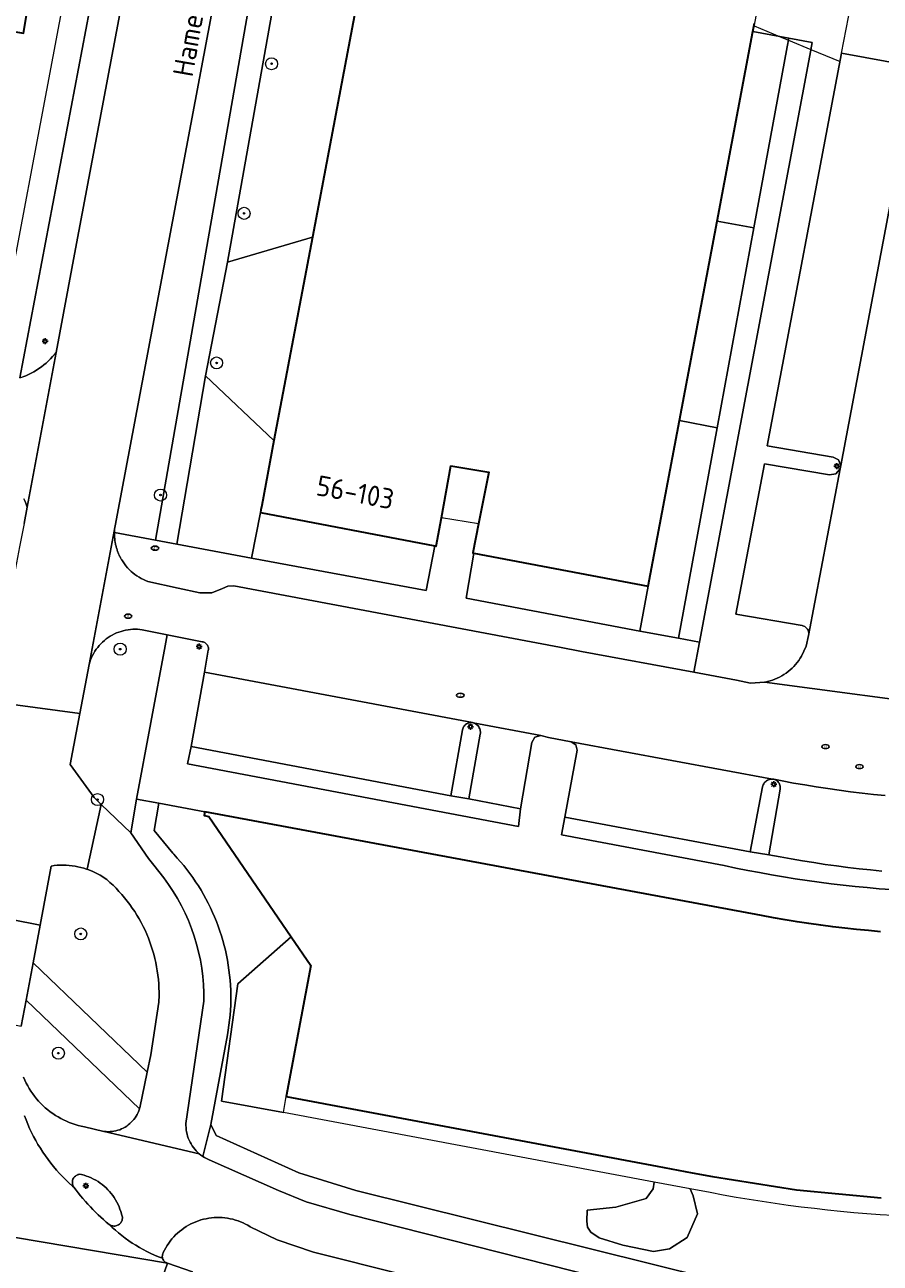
# Model space of a CAD drawing. Header units: metres. Extents: x 152610 to 160096, y 456114 to 462495.
# Tile 329 of 656: x 157608 to 157665, y 459793 to 459875. Entities that reach past the tile are written whole.
import ezdxf
from ezdxf.enums import TextEntityAlignment as Align

# ---------------------------------------------------------------- set-up
doc = ezdxf.new("R2010")
doc.units = ezdxf.units.M
doc.header["$LTSCALE"] = 0.5
doc.layers.get('0').update_dxf_attribs({"linetype": 'CONTINUOUS'})
for name, color, linetype, lineweight in [('B-PV-GR-BEPLANTING_CULTUUR_BODEMBEDEKKER-GV', 251, 'CONTINUOUS', 18), ('B-PV-GR-BEPLANTING_CULTUUR_HEESTERS-GV', 251, 'CONTINUOUS', 18), ('B-PV-GR-BEPLANTING_CULTUUR_VASTE PLANTENVAK-GV', 251, 'CONTINUOUS', 18), ('B-PV-GR-BOOM-S', 251, 'CONTINUOUS', 25), ('B-PV-GR-HAAG-GV', 251, 'CONTINUOUS', 13), ('B-PV-IE-MEUBILAIR-S', 251, 'CONTINUOUS', 25), ('B-PV-OG-BEBOUWING-GV', 6, 'CONTINUOUS', 35), ('B-PV-OG-BEBOUWING-T18', 1, 'CONTINUOUS', 18), ('B-PV-OG-BEBOUWING_OVERBOUWING-GV', 251, 'CONTINUOUS', 18), ('B-PV-OG-TERREIN_BEGROEID-GV', 251, 'CONTINUOUS', 18), ('B-PV-OG-TOPOGRAFIE-T18', 1, 'CONTINUOUS', 18), ('B-PV-VH-GESLOTENVERHARDING_ASFALT-GV', 251, 'CONTINUOUS', 18), ('B-PV-VH-ONVERHARD_ZAND-GV', 251, 'CONTINUOUS', 18), ('B-PV-VH-OPENVERHARDING_BETONSTRAATSTEEN-GV', 251, 'CONTINUOUS', 18), ('B-PV-VH-OPENVERHARDING_STRAATBAKSTEEN-GV', 251, 'CONTINUOUS', 18), ('B-PV-VH-OPENVERHARDING_TEGEL-GV', 251, 'CONTINUOUS', 18)]:
    doc.layers.add(name, color=color, linetype=linetype, lineweight=lineweight)
doc.styles.add('NLCS-ISO', font='NLCS-ISO.ttf')
doc.styles.add('NLCS-ISO-M750-T18', font='NLCS-ISO.ttf', dxfattribs={"height": 1.35})

# ---------------------------------------------------------------- blocks, each defined once
blk = doc.blocks.new('SIE-MEUBILAIR_PAAL_LICHTMAST-SO')
for points in [[(-0.62, 0), (-1, 0)], [(-0.71, 0.71), (-0.44, 0.44)], [(0, 1), (0, 0.62)], [(0.44, 0.44), (0.71, 0.71)], [(1, 0), (0.62, 0)], [(-0.71, -0.71), (-0.44, -0.44)], [(0, -0.62), (0, -1)], [(0.44, -0.44), (0.71, -0.71)]]:
    blk.add_lwpolyline(points)
blk.add_circle((0, 0), 0.5)
blk = doc.blocks.new('SIE-MEUBILAIR_PUT_RIOOLPUT-SO')
blk.add_ellipse((0, 0), major_axis=(1.25, 0), ratio=0.54)
at = {"style": 'NLCS-ISO'}
blk.add_text('ri', height=0.75, dxfattribs=at).set_placement((-0.04, 0.07), align=Align.MIDDLE_CENTER)
blk = doc.blocks.new('SIE-MEUBILAIR_PUT_DRAINAGEPUT-SO')
blk.add_ellipse((0, 0), major_axis=(1.25, 0), ratio=0.54)
at = {"style": 'NLCS-ISO'}
blk.add_text('dr', height=0.75, dxfattribs=at).set_placement((0.03, 0), align=Align.MIDDLE_CENTER)
blk = doc.blocks.new('SGR-BOOM_GBKN-SO')
at = {"linetype": 'ByBlock', "lineweight": 18}
h = blk.add_hatch(color=0, dxfattribs=at)
h.dxf.hatch_style = 1
edge = h.paths.add_edge_path()
edge.add_arc((0, 0), 0.25, 0, 360)
at = {"color": 0, "linetype": 'ByBlock', "lineweight": 18}
for radius in [2, 0.25]:
    blk.add_circle((0, 0), radius, dxfattribs=at)
at = {"color": 0, "linetype": 'ByBlock', "lineweight": 18, "style": 'NLCS-ISO'}
blk.add_attdef('SOORT', (2.5, 0), '', height=1.5, dxfattribs=at)

msp = doc.modelspace()

# ---------------------------------------------------------------- linework, layer by layer
at = {"layer": 'B-PV-GR-BEPLANTING_CULTUUR_BODEMBEDEKKER-GV', "flags": 128}
for points in [[(157624.39, 459847.263), (157619.851, 459851.562), (157617.932, 459840.393), (157622.9, 459839.467), (157623.486, 459842.482), (157623.521, 459842.666), (157623.574, 459842.945)], [(157635.079, 459840.279), (157623.486, 459842.482), (157622.9, 459839.467), (157634.504, 459837.306)], [(157649.236, 459837.596), (157637.661, 459839.792), (157637.141, 459836.808), (157648.674, 459834.626)]]:
    msp.add_lwpolyline(points, close=True, dxfattribs=at)
at = {"layer": 'B-PV-GR-BEPLANTING_CULTUUR_HEESTERS-GV', "flags": 128}
for points in [[(157624.39, 459847.263), (157626.94, 459860.746), (157621.314, 459859.089), (157619.851, 459851.562)], [(157615.335, 459834.738), (157615.176, 459834.743), (157615.017, 459834.739), (157614.859, 459834.728), (157614.701, 459834.708), (157614.544, 459834.681), (157614.389, 459834.646), (157614.236, 459834.603), (157614.086, 459834.552), (157613.938, 459834.494), (157613.793, 459834.429), (157613.652, 459834.356), (157613.514, 459834.276), (157613.381, 459834.19), (157613.253, 459834.097), (157613.129, 459833.997), (157613.01, 459833.891), (157612.897, 459833.78), (157612.789, 459833.663), (157612.688, 459833.541), (157612.592, 459833.414), (157612.504, 459833.282), (157612.422, 459833.146), (157612.347, 459833.006), (157612.279, 459832.862), (157612.218, 459832.715), (157612.165, 459832.565), (157612.12, 459832.413), (157611.506, 459829.146), (157610.869, 459825.761), (157612.45, 459823.571), (157612.925, 459823.113), (157614.879, 459821.228), (157615.275, 459823.474), (157617.158, 459833.642), (157617.293, 459834.373), (157615.751, 459834.688), (157615.651, 459834.705), (157615.493, 459834.726)], [(157626.836, 459812.434), (157625.532, 459814.339), (157621.997, 459811.211), (157620.908, 459803.443), (157625.019, 459802.684), (157625.203, 459803.751)], [(157652.01, 459797.616), (157649.637, 459798.062), (157649.561, 459797.622), (157649.092, 459796.97), (157647.095, 459796.4), (157645.182, 459796.203), (157645.15, 459795.469), (157645.2, 459795.073), (157645.435, 459794.749), (157645.974, 459794.358), (157647.561, 459793.882), (157649.576, 459793.449), (157650.648, 459793.626), (157651.831, 459794.393), (157652.502, 459795.954), (157652.211, 459797.157)]]:
    msp.add_lwpolyline(points, close=True, dxfattribs=at)
at = {"layer": 'B-PV-GR-BEPLANTING_CULTUUR_VASTE PLANTENVAK-GV', "flags": 128}
msp.add_lwpolyline([(157625.296, 459875.965), (157624.441, 459876.748), (157621.314, 459859.089), (157626.94, 459860.746), (157629.954, 459876.68), (157627.72, 459875.965)], close=True, dxfattribs=at)
at = {"layer": 'B-PV-GR-HAAG-GV', "flags": 128}
for points in [[(157632.803, 459931.422), (157632.536, 459931.502), (157631.276, 459924.802), (157630.833, 459922.448), (157619.713, 459858.88), (157616.525, 459840.655), (157617.932, 459840.393), (157619.851, 459851.562), (157621.314, 459859.089), (157624.441, 459876.748), (157627.859, 459896.046), (157632.483, 459922.155), (157634.049, 459931.036), (157633.92, 459931.078)], [(157660.126, 459873.67), (157658.571, 459873.962), (157658.466, 459873.392), (157656.253, 459861.372), (157653.811, 459848.11), (157651.24, 459834.141), (157652.63, 459833.884), (157659.966, 459872.818)], [(157636.122, 459823.697), (157618.892, 459826.962), (157618.653, 459825.812), (157640.618, 459821.653), (157640.751, 459822.833), (157637.325, 459823.485)]]:
    msp.add_lwpolyline(points, close=True, dxfattribs=at)
msp.add_lwpolyline([(157664.745, 459818.701), (157663.99, 459818.774), (157663.236, 459818.854), (157662.482, 459818.943), (157661.73, 459819.039), (157660.979, 459819.144), (157660.228, 459819.256), (157659.479, 459819.376), (157658.732, 459819.504), (157657.986, 459819.64), (157657.241, 459819.784), (157655.995, 459819.97), (157643.696, 459822.278), (157643.475, 459821.112), (157654.278, 459819.066), (157655.061, 459818.9), (157655.845, 459818.743), (157656.631, 459818.593), (157657.419, 459818.451), (157658.208, 459818.317), (157658.998, 459818.191), (157659.789, 459818.073), (157660.582, 459817.962), (157661.375, 459817.86), (157662.17, 459817.765), (157662.965, 459817.679), (157663.761, 459817.6), (157664.558, 459817.53), (157665.356, 459817.467)], dxfattribs=at)
at = {"layer": 'B-PV-OG-BEBOUWING-GV', "flags": 128}
msp.add_lwpolyline([(157608.8, 459880.52), (157605.43, 459880.94), (157604.73, 459876.73), (157599.629, 459877.565), (157597.934, 459867.765), (157603.42, 459866.87), (157604.73, 459874.81), (157607.76, 459874.3)], close=True, dxfattribs=at)
for points in [[(157629.954, 459876.68), (157626.94, 459860.746), (157624.39, 459847.263), (157623.574, 459842.945), (157623.521, 459842.666), (157623.486, 459842.482), (157635.079, 459840.279), (157635.161, 459840.265), (157635.502, 459842.134), (157636.129, 459845.578), (157638.655, 459845.173), (157637.974, 459841.737), (157637.591, 459839.806), (157637.661, 459839.792), (157649.236, 459837.596), (157651.312, 459848.582), (157653.813, 459861.822), (157656.191, 459874.41), (157656.294, 459874.951)], [(157664.657, 459814.673), (157663.863, 459814.745), (157663.069, 459814.824), (157662.277, 459814.911), (157661.485, 459815.006), (157660.695, 459815.109), (157659.905, 459815.22), (157659.117, 459815.339), (157658.329, 459815.466), (157657.543, 459815.6), (157656.759, 459815.743), (157619.804, 459822.625), (157619.76, 459822.382), (157620.068, 459822.321), (157625.532, 459814.339), (157626.836, 459812.434), (157625.203, 459803.751), (157649.821, 459799.119), (157652.142, 459798.683), (157653.501, 459798.427), (157659.073, 459797.552), (157664.71, 459797.011)]]:
    msp.add_lwpolyline(points, dxfattribs=at)
at = {"layer": 'B-PV-OG-BEBOUWING_OVERBOUWING-GV', "flags": 128}
msp.add_lwpolyline([(157663.154, 459878.559), (157663.286, 459879.258), (157661.182, 459879.244), (157659.735, 459879.235), (157657.703, 459879.222), (157657.1, 459879.218), (157657.033, 459878.865), (157656.294, 459874.951), (157656.262, 459874.782), (157657.952, 459874.078), (157658.547, 459873.831), (157660.04, 459873.21), (157661.97, 459872.407), (157662.076, 459872.963)], close=True, dxfattribs=at)
at = {"layer": 'B-PV-OG-TERREIN_BEGROEID-GV', "flags": 128}
for points in [[(157631.276, 459924.802), (157629.58, 459925.07), (157629.143, 459922.756), (157613.841, 459841.613), (157613.813, 459841.388), (157613.8, 459841.162), (157616.525, 459840.655), (157619.713, 459858.88), (157630.833, 459922.448)], [(157619.538, 459904.081), (157617.832, 459904.381), (157617.74, 459903.89), (157617.09, 459900.36), (157616.79, 459900.41), (157614.83, 459889.92), (157607.53, 459851.419), (157607.72, 459851.486), (157607.907, 459851.56), (157608.09, 459851.642), (157608.271, 459851.731), (157608.448, 459851.826), (157608.62, 459851.929), (157608.789, 459852.039), (157608.953, 459852.155), (157609.112, 459852.278), (157609.266, 459852.407), (157609.415, 459852.542), (157609.559, 459852.683), (157609.697, 459852.83), (157609.829, 459852.981), (157609.927, 459853.104), (157611.217, 459859.985)], [(157658.571, 459873.962), (157656.191, 459874.41), (157653.813, 459861.822), (157656.253, 459861.372), (157658.466, 459873.392)], [(157656.253, 459861.372), (157653.813, 459861.822), (157651.312, 459848.582), (157653.811, 459848.11)], [(157653.811, 459848.11), (157651.312, 459848.582), (157649.236, 459837.596), (157648.674, 459834.626), (157651.24, 459834.141)], [(157610.593, 459819.089), (157610.394, 459819.094), (157610.196, 459819.091), (157609.997, 459819.08), (157609.8, 459819.061), (157609.603, 459819.034), (157608.863, 459815.1), (157608.396, 459812.618), (157615.976, 459805.367), (157616.214, 459806.506), (157616.746, 459809.991), (157616.751, 459810.096), (157616.76, 459810.379), (157616.761, 459810.662), (157616.754, 459810.945), (157616.739, 459811.228), (157616.716, 459811.51), (157616.685, 459811.791), (157616.646, 459812.072), (157616.598, 459812.351), (157616.544, 459812.629), (157616.481, 459812.905), (157616.411, 459813.179), (157616.333, 459813.451), (157616.247, 459813.721), (157616.153, 459813.988), (157616.053, 459814.253), (157615.944, 459814.515), (157615.829, 459814.773), (157615.706, 459815.028), (157615.576, 459815.28), (157615.438, 459815.527), (157615.294, 459815.771), (157615.144, 459816.011), (157614.986, 459816.246), (157614.822, 459816.477), (157614.651, 459816.703), (157614.474, 459816.924), (157614.291, 459817.139), (157614.102, 459817.35), (157613.907, 459817.555), (157613.706, 459817.755), (157613.5, 459817.949), (157613.288, 459818.137), (157613.191, 459818.206), (157613.026, 459818.317), (157612.857, 459818.42), (157612.683, 459818.517), (157612.506, 459818.607), (157612.325, 459818.689), (157612.141, 459818.764), (157611.99, 459818.819), (157611.955, 459818.832), (157611.765, 459818.892), (157611.574, 459818.944), (157611.38, 459818.989), (157611.185, 459819.026), (157610.989, 459819.055), (157610.791, 459819.076)]]:
    msp.add_lwpolyline(points, close=True, dxfattribs=at)
for points in [[(157665.501, 459795.838), (157664.628, 459795.895), (157663.755, 459795.961), (157662.882, 459796.034), (157662.01, 459796.115), (157661.139, 459796.205), (157660.269, 459796.302), (157659.4, 459796.407), (157658.532, 459796.52), (157657.665, 459796.641), (157656.799, 459796.77), (157655.934, 459796.907), (157655.071, 459797.052), (157654.209, 459797.205), (157653.348, 459797.365), (157652.01, 459797.616), (157652.211, 459797.157), (157652.502, 459795.954), (157651.831, 459794.393), (157650.648, 459793.626), (157649.576, 459793.449), (157647.561, 459793.882), (157645.974, 459794.358), (157645.435, 459794.749), (157645.2, 459795.073), (157645.15, 459795.469), (157645.182, 459796.203), (157647.095, 459796.4), (157649.092, 459796.97), (157649.561, 459797.622), (157649.637, 459798.062), (157625.019, 459802.684), (157620.908, 459803.443), (157621.997, 459811.211), (157625.532, 459814.339), (157620.068, 459822.321), (157619.76, 459822.382), (157619.804, 459822.625), (157616.746, 459823.198), (157616.429, 459821.399), (157617.674, 459819.88), (157617.741, 459819.81), (157617.967, 459819.565), (157618.187, 459819.316), (157618.4, 459819.061), (157618.608, 459818.801), (157618.809, 459818.536), (157619.004, 459818.266), (157619.192, 459817.992), (157619.373, 459817.714), (157619.548, 459817.431), (157619.716, 459817.144), (157619.877, 459816.852), (157620.031, 459816.558), (157620.178, 459816.259), (157620.318, 459815.957), (157620.45, 459815.652), (157620.575, 459815.344), (157620.692, 459815.033), (157620.802, 459814.719), (157620.905, 459814.402), (157620.999, 459814.084), (157621.087, 459813.762), (157621.166, 459813.44), (157621.237, 459813.115), (157621.301, 459812.788), (157621.357, 459812.46), (157621.405, 459812.131), (157621.445, 459811.801), (157621.477, 459811.47), (157621.501, 459811.138), (157621.517, 459810.806), (157621.525, 459810.473), (157621.525, 459810.141), (157621.517, 459809.808), (157621.501, 459809.476), (157621.477, 459809.144), (157621.445, 459808.813), (157621.405, 459808.483), (157621.358, 459808.154), (157621.302, 459807.826), (157620.197, 459801.878), (157620.555, 459801.161), (157626.042, 459798.671), (157629.817, 459797.497), (157657.337, 459790.669)], [(157607.773, 459805.016), (157607.855, 459804.825), (157607.945, 459804.637), (157608.042, 459804.452), (157608.146, 459804.271), (157608.257, 459804.094), (157608.375, 459803.922), (157608.499, 459803.754), (157608.63, 459803.592), (157608.766, 459803.434), (157608.909, 459803.282), (157609.057, 459803.135), (157609.211, 459802.994), (157609.37, 459802.859), (157609.534, 459802.73), (157609.703, 459802.608), (157609.877, 459802.492), (157610.055, 459802.383), (157610.237, 459802.281), (157610.423, 459802.186), (157610.612, 459802.098), (157610.804, 459802.017), (157611, 459801.944), (157611.198, 459801.879), (157611.398, 459801.821), (157611.601, 459801.77), (157611.805, 459801.728), (157613.101, 459801.427), (157613.114, 459801.425), (157613.245, 459801.412), (157613.376, 459801.406), (157613.507, 459801.409), (157613.638, 459801.42), (157613.768, 459801.438), (157613.897, 459801.464), (157614.024, 459801.499), (157614.148, 459801.54), (157614.27, 459801.59), (157614.389, 459801.646), (157614.503, 459801.71), (157614.614, 459801.781), (157614.72, 459801.858), (157614.822, 459801.941), (157614.918, 459802.031), (157615.008, 459802.126), (157615.093, 459802.227), (157615.171, 459802.332), (157615.243, 459802.442), (157615.308, 459802.557), (157615.365, 459802.675), (157615.416, 459802.796), (157615.459, 459802.92), (157607.931, 459810.143), (157607.604, 459808.404)], [(157632.934, 459791.922), (157627.025, 459793.425), (157624.603, 459794.24), (157622.813, 459795.105), (157622.659, 459795.197), (157622.501, 459795.281), (157622.34, 459795.359), (157622.175, 459795.429), (157622.007, 459795.492), (157621.837, 459795.547), (157621.664, 459795.595), (157621.49, 459795.634), (157621.313, 459795.666), (157621.136, 459795.69), (157620.957, 459795.706), (157620.778, 459795.714), (157620.599, 459795.715), (157620.42, 459795.707), (157620.242, 459795.691), (157620.065, 459795.667), (157619.888, 459795.635), (157619.714, 459795.596), (157619.541, 459795.549), (157619.37, 459795.494), (157619.202, 459795.431), (157619.038, 459795.361), (157618.876, 459795.284), (157618.718, 459795.2), (157618.564, 459795.108), (157618.414, 459795.01), (157618.269, 459794.905), (157618.128, 459794.794), (157617.993, 459794.677), (157617.863, 459794.554), (157617.738, 459794.425), (157617.62, 459794.291), (157617.508, 459794.151), (157617.402, 459794.007), (157617.302, 459793.858), (157617.209, 459793.705), (157617.123, 459793.547), (157617.045, 459793.387), (157617.009, 459793.307), (157616.991, 459793.248), (157616.981, 459793.187), (157616.979, 459793.125), (157616.986, 459793.064), (157616.999, 459793.005), (157617.021, 459792.946), (157617.05, 459792.891), (157617.086, 459792.841), (157617.128, 459792.795), (157617.175, 459792.756), (157617.227, 459792.723), (157617.283, 459792.696), (157617.326, 459792.682), (157618.973, 459792.103)]]:
    msp.add_lwpolyline(points, dxfattribs=at)
at = {"layer": 'B-PV-VH-GESLOTENVERHARDING_ASFALT-GV', "flags": 128}
for points in [[(157629.829, 459926.386), (157624.013, 459927.465), (157623.238, 459923.157), (157623.143, 459922.669), (157620.016, 459906.615), (157619.833, 459905.643), (157619.538, 459904.081), (157611.217, 459859.985), (157609.927, 459853.104), (157608.001, 459842.838), (157607.799, 459841.763), (157607.5, 459840.201), (157605.54, 459829.948), (157611.506, 459829.146), (157612.12, 459832.413), (157613.841, 459841.613), (157629.143, 459922.756), (157629.58, 459925.07)], [(157615.459, 459802.92), (157615.416, 459802.796), (157615.365, 459802.675), (157615.308, 459802.557), (157615.243, 459802.442), (157615.171, 459802.332), (157615.093, 459802.227), (157615.008, 459802.126), (157614.918, 459802.031), (157614.822, 459801.941), (157614.72, 459801.858), (157614.614, 459801.781), (157614.503, 459801.71), (157614.389, 459801.646), (157614.27, 459801.59), (157614.148, 459801.54), (157614.024, 459801.499), (157613.897, 459801.464), (157613.768, 459801.438), (157613.638, 459801.42), (157613.507, 459801.409), (157613.376, 459801.406), (157613.245, 459801.412), (157613.114, 459801.425), (157619.435, 459799.939), (157619.329, 459800.034), (157619.228, 459800.136), (157619.134, 459800.243), (157619.045, 459800.355), (157618.964, 459800.472), (157618.888, 459800.593), (157618.82, 459800.719), (157618.759, 459800.848), (157618.705, 459800.98), (157618.659, 459801.115), (157618.62, 459801.252), (157618.589, 459801.392), (157618.566, 459801.533), (157618.551, 459801.675), (157618.543, 459801.817), (157618.544, 459801.96), (157619.734, 459810.061), (157619.734, 459810.621), (157619.711, 459811.168), (157619.665, 459811.713), (157619.596, 459812.255), (157619.505, 459812.795), (157619.391, 459813.33), (157619.255, 459813.859), (157619.096, 459814.383), (157618.916, 459814.899), (157618.715, 459815.408), (157618.492, 459815.907), (157618.249, 459816.397), (157617.985, 459816.876), (157617.702, 459817.344), (157617.399, 459817.8), (157617.077, 459818.242), (157616.737, 459818.671), (157616.405, 459819.096), (157616.062, 459819.529), (157614.879, 459821.228), (157612.925, 459823.113), (157611.99, 459818.819), (157612.141, 459818.764), (157612.325, 459818.689), (157612.506, 459818.607), (157612.683, 459818.517), (157612.857, 459818.42), (157613.026, 459818.317), (157613.191, 459818.206), (157613.288, 459818.137), (157613.5, 459817.949), (157613.706, 459817.755), (157613.907, 459817.555), (157614.102, 459817.35), (157614.291, 459817.139), (157614.474, 459816.924), (157614.651, 459816.703), (157614.822, 459816.477), (157614.986, 459816.246), (157615.144, 459816.011), (157615.294, 459815.771), (157615.438, 459815.527), (157615.576, 459815.28), (157615.706, 459815.028), (157615.829, 459814.773), (157615.944, 459814.515), (157616.053, 459814.253), (157616.153, 459813.988), (157616.247, 459813.721), (157616.333, 459813.451), (157616.411, 459813.179), (157616.481, 459812.905), (157616.544, 459812.629), (157616.598, 459812.351), (157616.646, 459812.072), (157616.685, 459811.791), (157616.716, 459811.51), (157616.739, 459811.228), (157616.754, 459810.945), (157616.761, 459810.662), (157616.76, 459810.379), (157616.751, 459810.096), (157616.746, 459809.991), (157616.214, 459806.506), (157615.976, 459805.367), (157615.479, 459802.989), (157615.469, 459802.955)]]:
    msp.add_lwpolyline(points, close=True, dxfattribs=at)
for points in [[(157645.928, 459791.732), (157629.432, 459795.924), (157626.52, 459796.75), (157624.687, 459797.516), (157620.089, 459799.532), (157620.035, 459799.556), (157619.906, 459799.619), (157619.782, 459799.689), (157619.661, 459799.766), (157619.546, 459799.849), (157619.435, 459799.939), (157613.114, 459801.425), (157613.101, 459801.427), (157611.805, 459801.728), (157611.601, 459801.77), (157611.398, 459801.821), (157611.198, 459801.879), (157611, 459801.944), (157610.804, 459802.017), (157610.612, 459802.098), (157610.423, 459802.186), (157610.237, 459802.281), (157610.055, 459802.383), (157609.877, 459802.492), (157609.703, 459802.608), (157609.534, 459802.73), (157609.37, 459802.859), (157609.211, 459802.994), (157609.057, 459803.135), (157608.909, 459803.282), (157608.766, 459803.434), (157608.63, 459803.592), (157608.499, 459803.754), (157608.375, 459803.922), (157608.257, 459804.094), (157608.146, 459804.271), (157608.042, 459804.452), (157607.945, 459804.637), (157607.855, 459804.825), (157607.773, 459805.016)], [(157602.224, 459795.227), (157617.326, 459792.682), (157617.283, 459792.696), (157617.227, 459792.723), (157617.175, 459792.756), (157617.128, 459792.795), (157617.086, 459792.841), (157617.05, 459792.891), (157617.021, 459792.946), (157616.999, 459793.005), (157616.985, 459793.01), (157616.722, 459793.111), (157616.462, 459793.219), (157616.206, 459793.334), (157615.953, 459793.457), (157615.703, 459793.587), (157615.457, 459793.724), (157615.216, 459793.868), (157614.978, 459794.019), (157614.745, 459794.176), (157614.516, 459794.34), (157614.292, 459794.511), (157614.073, 459794.688), (157613.86, 459794.87), (157613.651, 459795.059), (157613.448, 459795.254), (157613.261, 459795.411), (157613.077, 459795.571), (157612.896, 459795.734), (157612.717, 459795.901), (157612.542, 459796.071), (157612.369, 459796.243), (157612.2, 459796.419), (157612.034, 459796.598), (157611.871, 459796.779), (157611.711, 459796.964), (157611.554, 459797.151), (157611.401, 459797.341), (157611.251, 459797.534), (157611.105, 459797.729), (157611.023, 459797.8), (157610.799, 459798), (157610.58, 459798.207), (157610.367, 459798.419), (157610.16, 459798.637), (157609.959, 459798.861), (157609.763, 459799.089), (157609.574, 459799.323), (157609.391, 459799.562), (157609.214, 459799.805), (157609.044, 459800.054), (157608.881, 459800.306), (157608.724, 459800.563), (157608.574, 459800.824), (157608.432, 459801.089), (157608.296, 459801.357), (157608.168, 459801.629), (157608.046, 459801.904), (157607.933, 459802.183), (157607.826, 459802.464)], [(157607.826, 459802.464), (157607.933, 459802.183), (157608.046, 459801.904), (157608.168, 459801.629), (157608.296, 459801.357), (157608.432, 459801.089), (157608.574, 459800.824), (157608.724, 459800.563), (157608.881, 459800.306), (157609.044, 459800.054), (157609.214, 459799.805), (157609.391, 459799.562), (157609.574, 459799.323), (157609.763, 459799.089), (157609.959, 459798.861), (157610.16, 459798.637), (157610.367, 459798.419), (157610.58, 459798.207), (157610.799, 459798), (157611.023, 459797.8), (157611.105, 459797.729), (157611.092, 459797.749), (157611.059, 459797.806), (157611.034, 459797.867), (157611.017, 459797.931), (157611.007, 459797.996), (157611.006, 459798.062), (157611.012, 459798.127), (157611.026, 459798.192), (157611.048, 459798.254), (157611.078, 459798.313), (157611.114, 459798.368), (157611.157, 459798.418), (157611.205, 459798.462), (157611.258, 459798.501), (157611.316, 459798.533), (157611.377, 459798.557), (157611.441, 459798.574), (157611.506, 459798.583), (157611.621, 459798.557), (157611.785, 459798.514), (157611.947, 459798.462), (157612.106, 459798.403), (157612.263, 459798.337), (157612.416, 459798.264), (157612.565, 459798.183), (157612.71, 459798.095), (157612.851, 459798.001), (157612.988, 459797.9), (157613.119, 459797.793), (157613.245, 459797.68), (157613.366, 459797.56), (157613.481, 459797.436), (157613.591, 459797.306), (157613.693, 459797.171), (157613.79, 459797.031), (157613.879, 459796.887), (157613.962, 459796.739), (157614.038, 459796.587), (157614.106, 459796.432), (157614.168, 459796.273), (157614.221, 459796.112), (157614.267, 459795.949), (157614.276, 459795.931), (157614.301, 459795.869), (157614.317, 459795.805), (157614.327, 459795.739), (157614.328, 459795.673), (157614.321, 459795.607), (157614.306, 459795.542), (157614.284, 459795.48), (157614.255, 459795.42), (157614.218, 459795.365), (157614.175, 459795.315), (157614.126, 459795.269), (157614.072, 459795.231), (157614.014, 459795.198), (157613.953, 459795.174), (157613.889, 459795.156), (157613.823, 459795.147), (157613.756, 459795.145), (157613.69, 459795.152), (157613.626, 459795.166), (157613.563, 459795.188), (157613.503, 459795.218), (157613.448, 459795.254), (157613.651, 459795.059), (157613.86, 459794.87), (157614.073, 459794.688), (157614.292, 459794.511), (157614.516, 459794.34), (157614.745, 459794.176), (157614.978, 459794.019), (157615.216, 459793.868), (157615.457, 459793.724), (157615.703, 459793.587), (157615.953, 459793.457), (157616.206, 459793.334), (157616.462, 459793.219), (157616.722, 459793.111), (157616.985, 459793.01), (157616.999, 459793.005), (157616.986, 459793.064), (157616.979, 459793.125), (157616.981, 459793.187), (157616.991, 459793.248), (157617.009, 459793.307), (157617.045, 459793.387), (157617.123, 459793.547), (157617.209, 459793.705), (157617.302, 459793.858), (157617.402, 459794.007), (157617.508, 459794.151), (157617.62, 459794.291), (157617.738, 459794.425), (157617.863, 459794.554), (157617.993, 459794.677), (157618.128, 459794.794), (157618.269, 459794.905), (157618.414, 459795.01), (157618.564, 459795.108), (157618.718, 459795.2), (157618.876, 459795.284), (157619.038, 459795.361), (157619.202, 459795.431), (157619.37, 459795.494), (157619.541, 459795.549), (157619.714, 459795.596), (157619.888, 459795.635), (157620.065, 459795.667), (157620.242, 459795.691), (157620.42, 459795.707), (157620.599, 459795.715), (157620.778, 459795.714), (157620.957, 459795.706), (157621.136, 459795.69), (157621.313, 459795.666), (157621.49, 459795.634), (157621.664, 459795.595), (157621.837, 459795.547), (157622.007, 459795.492), (157622.175, 459795.429), (157622.34, 459795.359), (157622.501, 459795.281), (157622.659, 459795.197), (157622.813, 459795.105), (157624.603, 459794.24), (157627.025, 459793.425), (157632.934, 459791.922)], [(157616.081, 459789.118), (157617.326, 459792.682), (157602.224, 459795.227)], [(157618.973, 459792.103), (157617.326, 459792.682), (157616.081, 459789.118)]]:
    msp.add_lwpolyline(points, dxfattribs=at)
at = {"layer": 'B-PV-VH-ONVERHARD_ZAND-GV', "flags": 128}
for points in [[(157632.803, 459931.422), (157632.536, 459931.502), (157631.276, 459924.802), (157630.833, 459922.448), (157619.713, 459858.88), (157616.525, 459840.655), (157617.932, 459840.393), (157619.851, 459851.562), (157621.314, 459859.089), (157624.441, 459876.748), (157627.859, 459896.046), (157632.483, 459922.155), (157634.049, 459931.036), (157633.92, 459931.078)], [(157660.126, 459873.67), (157658.571, 459873.962), (157658.466, 459873.392), (157656.253, 459861.372), (157653.811, 459848.11), (157651.24, 459834.141), (157652.63, 459833.884), (157659.966, 459872.818)], [(157636.122, 459823.697), (157618.892, 459826.962), (157618.653, 459825.812), (157640.618, 459821.653), (157640.751, 459822.833), (157637.325, 459823.485)]]:
    msp.add_lwpolyline(points, close=True, dxfattribs=at)
msp.add_lwpolyline([(157664.745, 459818.701), (157663.99, 459818.774), (157663.236, 459818.854), (157662.482, 459818.943), (157661.73, 459819.039), (157660.979, 459819.144), (157660.228, 459819.256), (157659.479, 459819.376), (157658.732, 459819.504), (157657.986, 459819.64), (157657.241, 459819.784), (157655.995, 459819.97), (157643.696, 459822.278), (157643.475, 459821.112), (157654.278, 459819.066), (157655.061, 459818.9), (157655.845, 459818.743), (157656.631, 459818.593), (157657.419, 459818.451), (157658.208, 459818.317), (157658.998, 459818.191), (157659.789, 459818.073), (157660.582, 459817.962), (157661.375, 459817.86), (157662.17, 459817.765), (157662.965, 459817.679), (157663.761, 459817.6), (157664.558, 459817.53), (157665.356, 459817.467)], dxfattribs=at)
at = {"layer": 'B-PV-VH-OPENVERHARDING_BETONSTRAATSTEEN-GV', "flags": 128}
for points in [[(157666.529, 459872.146), (157662.076, 459872.963), (157657.128, 459846.918), (157661.524, 459846.159), (157661.864, 459845.972), (157662.016, 459845.615), (157667.111, 459872.531), (157667.095, 459872.471), (157667.072, 459872.413), (157667.042, 459872.358), (157667.004, 459872.308), (157666.961, 459872.263), (157666.913, 459872.224), (157666.859, 459872.191), (157666.802, 459872.166), (157666.742, 459872.148), (157666.681, 459872.137), (157666.618, 459872.135), (157666.556, 459872.141)], [(157661.267, 459844.98), (157656.954, 459845.718), (157655.046, 459835.748), (157659.445, 459834.987), (157659.508, 459834.973), (157659.57, 459834.952), (157659.628, 459834.923), (157659.682, 459834.887), (157659.731, 459834.845), (157659.775, 459834.797), (157659.813, 459834.745), (157659.844, 459834.687), (157659.867, 459834.627), (157659.883, 459834.564), (157659.892, 459834.5), (157659.892, 459834.435), (157659.89, 459834.413), (157659.885, 459834.371), (157659.88, 459834.33), (157661.971, 459845.377), (157661.69, 459845.053)], [(157637.562, 459828.551), (157619.773, 459831.898), (157618.892, 459826.962), (157636.122, 459823.697), (157636.907, 459828.065), (157636.923, 459828.132), (157636.947, 459828.197), (157636.978, 459828.258), (157637.016, 459828.316), (157637.061, 459828.369), (157637.111, 459828.416), (157637.166, 459828.457), (157637.226, 459828.491), (157637.29, 459828.519), (157637.356, 459828.538), (157637.424, 459828.55), (157637.493, 459828.554)], [(157611.506, 459829.146), (157605.54, 459829.948), (157602.927, 459816.287), (157608.863, 459815.1), (157609.603, 459819.034), (157609.8, 459819.061), (157609.997, 459819.08), (157610.196, 459819.091), (157610.394, 459819.094), (157610.593, 459819.089), (157610.791, 459819.076), (157610.989, 459819.055), (157611.185, 459819.026), (157611.38, 459818.989), (157611.574, 459818.944), (157611.765, 459818.892), (157611.955, 459818.832), (157611.99, 459818.819), (157612.925, 459823.113), (157612.45, 459823.571), (157610.869, 459825.761)], [(157642.101, 459827.698), (157637.619, 459828.541), (157637.641, 459828.534), (157637.709, 459828.507), (157637.774, 459828.473), (157637.834, 459828.431), (157637.89, 459828.384), (157637.94, 459828.33), (157637.984, 459828.272), (157638.021, 459828.209), (157638.051, 459828.142), (157638.074, 459828.073), (157638.089, 459828.001), (157638.096, 459827.929), (157638.095, 459827.856), (157638.086, 459827.783), (157637.325, 459823.485), (157640.751, 459822.833), (157641.511, 459827.228), (157641.717, 459827.575)], [(157657.493, 459824.803), (157644.124, 459827.277), (157644.433, 459827.073), (157644.512, 459826.712), (157643.696, 459822.278), (157655.995, 459819.97), (157656.825, 459824.284), (157656.842, 459824.353), (157656.867, 459824.42), (157656.9, 459824.484), (157656.939, 459824.544), (157656.985, 459824.599), (157657.036, 459824.649), (157657.093, 459824.693), (157657.155, 459824.73), (157657.22, 459824.76), (157657.288, 459824.782), (157657.358, 459824.797), (157657.429, 459824.804)], [(157608.396, 459812.618), (157608.863, 459815.1), (157602.927, 459816.287), (157602.513, 459814.119), (157601.884, 459811.555), (157601.41, 459809.62), (157607.604, 459808.404), (157607.931, 459810.143)], [(157611.621, 459798.557), (157611.506, 459798.583), (157611.441, 459798.574), (157611.377, 459798.557), (157611.316, 459798.533), (157611.258, 459798.501), (157611.205, 459798.462), (157611.157, 459798.418), (157611.114, 459798.368), (157611.078, 459798.313), (157611.048, 459798.254), (157611.026, 459798.192), (157611.012, 459798.127), (157611.006, 459798.062), (157611.007, 459797.996), (157611.017, 459797.931), (157611.034, 459797.867), (157611.059, 459797.806), (157611.092, 459797.749), (157611.105, 459797.729), (157611.251, 459797.534), (157611.401, 459797.341), (157611.554, 459797.151), (157611.711, 459796.964), (157611.871, 459796.779), (157612.034, 459796.598), (157612.2, 459796.419), (157612.369, 459796.243), (157612.542, 459796.071), (157612.717, 459795.901), (157612.896, 459795.734), (157613.077, 459795.571), (157613.261, 459795.411), (157613.448, 459795.254), (157613.503, 459795.218), (157613.563, 459795.188), (157613.626, 459795.166), (157613.69, 459795.152), (157613.756, 459795.145), (157613.823, 459795.147), (157613.889, 459795.156), (157613.953, 459795.174), (157614.014, 459795.198), (157614.072, 459795.231), (157614.126, 459795.269), (157614.175, 459795.315), (157614.218, 459795.365), (157614.255, 459795.42), (157614.284, 459795.48), (157614.306, 459795.542), (157614.321, 459795.607), (157614.328, 459795.673), (157614.327, 459795.739), (157614.317, 459795.805), (157614.301, 459795.869), (157614.276, 459795.931), (157614.267, 459795.949), (157614.221, 459796.112), (157614.168, 459796.273), (157614.106, 459796.432), (157614.038, 459796.587), (157613.962, 459796.739), (157613.879, 459796.887), (157613.79, 459797.031), (157613.693, 459797.171), (157613.591, 459797.306), (157613.481, 459797.436), (157613.366, 459797.56), (157613.245, 459797.68), (157613.119, 459797.793), (157612.988, 459797.9), (157612.851, 459798.001), (157612.71, 459798.095), (157612.565, 459798.183), (157612.416, 459798.264), (157612.263, 459798.337), (157612.106, 459798.403), (157611.947, 459798.462), (157611.785, 459798.514)]]:
    msp.add_lwpolyline(points, close=True, dxfattribs=at)
for points in [[(157667.111, 459872.531), (157662.016, 459845.615), (157661.971, 459845.377), (157659.88, 459834.33), (157659.716, 459833.621), (157659.414, 459832.959), (157659.325, 459832.814), (157659.229, 459832.673), (157659.126, 459832.537), (157659.017, 459832.406), (157658.903, 459832.28), (157658.782, 459832.16), (157658.656, 459832.045), (157658.525, 459831.937), (157658.388, 459831.835), (157658.247, 459831.739), (157658.102, 459831.65), (157657.953, 459831.568), (157657.8, 459831.493), (157657.644, 459831.425), (157657.484, 459831.365), (157657.322, 459831.312), (157657.158, 459831.267), (157656.992, 459831.23), (157656.945, 459831.221), (157669.944, 459829.516)], [(157669.944, 459829.516), (157656.945, 459831.221), (157656.015, 459831.17), (157655.102, 459831.357), (157652.27, 459831.886), (157644.817, 459833.277), (157643.347, 459833.561), (157621.737, 459837.633), (157621.326, 459837.603), (157620.984, 459837.454), (157620.258, 459837.156), (157619.474, 459837.157), (157618.035, 459837.469), (157616.024, 459837.906), (157615.871, 459837.966), (157615.721, 459838.034), (157615.574, 459838.109), (157615.431, 459838.191), (157615.292, 459838.279), (157615.158, 459838.375), (157615.029, 459838.477), (157614.904, 459838.584), (157614.785, 459838.698), (157614.672, 459838.818), (157614.565, 459838.942), (157614.464, 459839.072), (157614.369, 459839.207), (157614.281, 459839.346), (157614.256, 459839.388), (157614.227, 459839.439), (157614.199, 459839.49), (157614.172, 459839.542), (157614.146, 459839.594), (157614.121, 459839.647), (157614.096, 459839.7), (157614.073, 459839.753), (157614.051, 459839.807), (157614.029, 459839.861), (157614.008, 459839.916), (157613.989, 459839.971), (157613.97, 459840.026), (157613.952, 459840.082), (157613.935, 459840.138), (157613.919, 459840.194), (157613.905, 459840.251), (157613.891, 459840.307), (157613.878, 459840.364), (157613.866, 459840.421), (157613.855, 459840.479), (157613.845, 459840.536), (157613.836, 459840.594), (157613.828, 459840.652), (157613.821, 459840.71), (157613.815, 459840.768), (157613.81, 459840.826), (157613.801, 459840.994), (157613.8, 459841.162), (157613.813, 459841.388), (157613.841, 459841.613), (157612.12, 459832.413), (157612.165, 459832.565), (157612.218, 459832.715), (157612.279, 459832.862), (157612.347, 459833.006), (157612.422, 459833.146), (157612.504, 459833.282), (157612.592, 459833.414), (157612.688, 459833.541), (157612.789, 459833.663), (157612.897, 459833.78), (157613.01, 459833.891), (157613.129, 459833.997), (157613.253, 459834.097), (157613.381, 459834.19), (157613.514, 459834.276), (157613.652, 459834.356), (157613.793, 459834.429), (157613.938, 459834.494), (157614.086, 459834.552), (157614.236, 459834.603), (157614.389, 459834.646), (157614.544, 459834.681), (157614.701, 459834.708), (157614.859, 459834.728), (157615.017, 459834.739), (157615.176, 459834.743), (157615.335, 459834.738), (157615.493, 459834.726), (157615.651, 459834.705), (157615.751, 459834.688), (157617.293, 459834.373), (157618.748, 459834.089), (157619.621, 459833.918), (157619.682, 459833.905), (157619.741, 459833.885), (157619.797, 459833.858), (157619.849, 459833.823), (157619.896, 459833.782), (157619.937, 459833.735), (157619.972, 459833.684), (157620.001, 459833.628), (157620.021, 459833.569), (157620.035, 459833.508), (157620.04, 459833.446), (157620.037, 459833.384), (157620.032, 459833.348), (157619.773, 459831.898), (157637.562, 459828.551), (157637.619, 459828.541), (157642.101, 459827.698), (157642.618, 459827.566), (157644.124, 459827.277), (157657.493, 459824.803), (157657.547, 459824.794), (157657.568, 459824.788), (157658.125, 459824.68), (157658.879, 459824.54), (157659.635, 459824.409), (157660.392, 459824.285), (157661.15, 459824.169), (157661.91, 459824.061), (157662.67, 459823.961), (157663.431, 459823.869), (157664.194, 459823.785), (157664.957, 459823.709)], [(157664.957, 459823.709), (157664.194, 459823.785), (157663.431, 459823.869), (157662.67, 459823.961), (157661.91, 459824.061), (157661.15, 459824.169), (157660.392, 459824.285), (157659.635, 459824.409), (157658.879, 459824.54), (157658.125, 459824.68), (157657.568, 459824.788), (157657.612, 459824.776), (157657.675, 459824.751), (157657.735, 459824.718), (157657.79, 459824.678), (157657.84, 459824.633), (157657.884, 459824.581), (157657.922, 459824.525), (157657.953, 459824.465), (157657.977, 459824.401), (157657.993, 459824.335), (157658.001, 459824.268), (157658.002, 459824.2), (157657.994, 459824.133), (157657.241, 459819.784), (157657.986, 459819.64), (157658.732, 459819.504), (157659.479, 459819.376), (157660.228, 459819.256), (157660.979, 459819.144), (157661.73, 459819.039), (157662.482, 459818.943), (157663.236, 459818.854), (157663.99, 459818.774), (157664.745, 459818.701)]]:
    msp.add_lwpolyline(points, dxfattribs=at)
at = {"layer": 'B-PV-VH-OPENVERHARDING_STRAATBAKSTEEN-GV', "flags": 128}
msp.add_lwpolyline([(157607.791, 459843.406), (157607.867, 459843.224), (157607.936, 459843.039), (157607.997, 459842.852), (157608.001, 459842.838), (157609.927, 459853.104), (157609.829, 459852.981), (157609.697, 459852.83), (157609.559, 459852.683), (157609.415, 459852.542), (157609.266, 459852.407), (157609.112, 459852.278), (157608.953, 459852.155), (157608.789, 459852.039), (157608.62, 459851.929), (157608.448, 459851.826), (157608.271, 459851.731), (157608.09, 459851.642), (157607.907, 459851.56), (157607.72, 459851.486)], dxfattribs=at)
at = {"layer": 'B-PV-VH-OPENVERHARDING_TEGEL-GV', "flags": 128}
for points in [[(157607.53, 459851.419), (157614.83, 459889.92), (157616.79, 459900.41), (157617.09, 459900.36), (157617.74, 459903.89), (157617.832, 459904.381), (157618.13, 459905.96), (157621.18, 459922.99), (157622.25, 459928.96), (157623.432, 459935.621), (157623.288, 459935.667), (157623.141, 459935.704), (157621.343, 459936.029), (157621.08, 459934.41), (157620.18, 459929.43), (157619.11, 459923.51), (157616.13, 459906.93), (157615.76, 459904.82), (157613.726, 459894.075), (157613.508, 459892.92), (157613.457, 459892.655), (157613.01, 459890.29), (157606.405, 459855.225)], [(157656.294, 459874.951), (157656.191, 459874.41), (157658.571, 459873.962), (157660.126, 459873.67), (157659.966, 459872.818), (157652.63, 459833.884), (157652.27, 459831.886), (157655.102, 459831.357), (157656.015, 459831.17), (157656.945, 459831.221), (157656.992, 459831.23), (157657.158, 459831.267), (157657.322, 459831.312), (157657.484, 459831.365), (157657.644, 459831.425), (157657.8, 459831.493), (157657.953, 459831.568), (157658.102, 459831.65), (157658.247, 459831.739), (157658.388, 459831.835), (157658.525, 459831.937), (157658.656, 459832.045), (157658.782, 459832.16), (157658.903, 459832.28), (157659.017, 459832.406), (157659.126, 459832.537), (157659.229, 459832.673), (157659.325, 459832.814), (157659.414, 459832.959), (157659.716, 459833.621), (157659.88, 459834.33), (157659.885, 459834.371), (157659.89, 459834.413), (157659.892, 459834.435), (157659.892, 459834.5), (157659.883, 459834.564), (157659.867, 459834.627), (157659.844, 459834.687), (157659.813, 459834.745), (157659.775, 459834.797), (157659.731, 459834.845), (157659.682, 459834.887), (157659.628, 459834.923), (157659.57, 459834.952), (157659.508, 459834.973), (157659.445, 459834.987), (157655.046, 459835.748), (157656.954, 459845.718), (157661.267, 459844.98), (157661.69, 459845.053), (157661.971, 459845.377), (157662.016, 459845.615), (157661.864, 459845.972), (157661.524, 459846.159), (157657.128, 459846.918), (157662.076, 459872.963), (157666.529, 459872.146)], [(157607.799, 459841.763), (157608.001, 459842.838), (157607.997, 459842.852), (157607.936, 459843.039), (157607.867, 459843.224), (157607.791, 459843.406)], [(157665.356, 459817.467), (157664.558, 459817.53), (157663.761, 459817.6), (157662.965, 459817.679), (157662.17, 459817.765), (157661.375, 459817.86), (157660.582, 459817.962), (157659.789, 459818.073), (157658.998, 459818.191), (157658.208, 459818.317), (157657.419, 459818.451), (157656.631, 459818.593), (157655.845, 459818.743), (157655.061, 459818.9), (157654.278, 459819.066), (157643.475, 459821.112), (157643.696, 459822.278), (157644.512, 459826.712), (157644.433, 459827.073), (157644.124, 459827.277), (157642.618, 459827.566), (157642.101, 459827.698), (157641.717, 459827.575), (157641.511, 459827.228), (157640.751, 459822.833), (157640.618, 459821.653), (157618.653, 459825.812), (157618.892, 459826.962), (157619.773, 459831.898), (157620.032, 459833.348), (157620.037, 459833.384), (157620.04, 459833.446), (157620.035, 459833.508), (157620.021, 459833.569), (157620.001, 459833.628), (157619.972, 459833.684), (157619.937, 459833.735), (157619.896, 459833.782), (157619.849, 459833.823), (157619.797, 459833.858), (157619.741, 459833.885), (157619.682, 459833.905), (157619.621, 459833.918), (157618.748, 459834.089), (157617.293, 459834.373), (157617.158, 459833.642), (157615.275, 459823.474), (157616.746, 459823.198), (157619.804, 459822.625), (157656.759, 459815.743), (157657.543, 459815.6), (157658.329, 459815.466), (157659.117, 459815.339), (157659.905, 459815.22), (157660.695, 459815.109), (157661.485, 459815.006), (157662.277, 459814.911), (157663.069, 459814.824), (157663.863, 459814.745), (157664.657, 459814.673)], [(157657.337, 459790.669), (157629.817, 459797.497), (157626.042, 459798.671), (157620.555, 459801.161), (157620.197, 459801.878), (157619.661, 459799.766), (157619.782, 459799.689), (157619.906, 459799.619), (157620.035, 459799.556), (157620.089, 459799.532), (157624.687, 459797.516), (157626.52, 459796.75), (157629.432, 459795.924), (157645.928, 459791.732)]]:
    msp.add_lwpolyline(points, dxfattribs=at)
for points in [[(157637.974, 459841.737), (157635.502, 459842.134), (157635.161, 459840.265), (157635.079, 459840.279), (157634.504, 459837.306), (157622.9, 459839.467), (157617.932, 459840.393), (157616.525, 459840.655), (157613.8, 459841.162), (157613.801, 459840.994), (157613.81, 459840.826), (157613.815, 459840.768), (157613.821, 459840.71), (157613.828, 459840.652), (157613.836, 459840.594), (157613.845, 459840.536), (157613.855, 459840.479), (157613.866, 459840.421), (157613.878, 459840.364), (157613.891, 459840.307), (157613.905, 459840.251), (157613.919, 459840.194), (157613.935, 459840.138), (157613.952, 459840.082), (157613.97, 459840.026), (157613.989, 459839.971), (157614.008, 459839.916), (157614.029, 459839.861), (157614.051, 459839.807), (157614.073, 459839.753), (157614.096, 459839.7), (157614.121, 459839.647), (157614.146, 459839.594), (157614.172, 459839.542), (157614.199, 459839.49), (157614.227, 459839.439), (157614.256, 459839.388), (157614.281, 459839.346), (157614.369, 459839.207), (157614.464, 459839.072), (157614.565, 459838.942), (157614.672, 459838.818), (157614.785, 459838.698), (157614.904, 459838.584), (157615.029, 459838.477), (157615.158, 459838.375), (157615.292, 459838.279), (157615.431, 459838.191), (157615.574, 459838.109), (157615.721, 459838.034), (157615.871, 459837.966), (157616.024, 459837.906), (157618.035, 459837.469), (157619.474, 459837.157), (157620.258, 459837.156), (157620.984, 459837.454), (157621.326, 459837.603), (157621.737, 459837.633), (157643.347, 459833.561), (157644.817, 459833.277), (157652.27, 459831.886), (157652.63, 459833.884), (157651.24, 459834.141), (157648.674, 459834.626), (157637.141, 459836.808), (157637.661, 459839.792), (157637.591, 459839.806)], [(157637.562, 459828.551), (157637.493, 459828.554), (157637.424, 459828.55), (157637.356, 459828.538), (157637.29, 459828.519), (157637.226, 459828.491), (157637.166, 459828.457), (157637.111, 459828.416), (157637.061, 459828.369), (157637.016, 459828.316), (157636.978, 459828.258), (157636.947, 459828.197), (157636.923, 459828.132), (157636.907, 459828.065), (157636.122, 459823.697), (157637.325, 459823.485), (157638.086, 459827.783), (157638.095, 459827.856), (157638.096, 459827.929), (157638.089, 459828.001), (157638.074, 459828.073), (157638.051, 459828.142), (157638.021, 459828.209), (157637.984, 459828.272), (157637.94, 459828.33), (157637.89, 459828.384), (157637.834, 459828.431), (157637.774, 459828.473), (157637.709, 459828.507), (157637.641, 459828.534), (157637.619, 459828.541)], [(157657.493, 459824.803), (157657.429, 459824.804), (157657.358, 459824.797), (157657.288, 459824.782), (157657.22, 459824.76), (157657.155, 459824.73), (157657.093, 459824.693), (157657.036, 459824.649), (157656.985, 459824.599), (157656.939, 459824.544), (157656.9, 459824.484), (157656.867, 459824.42), (157656.842, 459824.353), (157656.825, 459824.284), (157655.995, 459819.97), (157657.241, 459819.784), (157657.994, 459824.133), (157658.002, 459824.2), (157658.001, 459824.268), (157657.993, 459824.335), (157657.977, 459824.401), (157657.953, 459824.465), (157657.922, 459824.525), (157657.884, 459824.581), (157657.84, 459824.633), (157657.79, 459824.678), (157657.735, 459824.718), (157657.675, 459824.751), (157657.612, 459824.776), (157657.568, 459824.788), (157657.547, 459824.794)], [(157614.879, 459821.228), (157616.062, 459819.529), (157616.405, 459819.096), (157616.737, 459818.671), (157617.077, 459818.242), (157617.399, 459817.8), (157617.702, 459817.344), (157617.985, 459816.876), (157618.249, 459816.397), (157618.492, 459815.907), (157618.715, 459815.408), (157618.916, 459814.899), (157619.096, 459814.383), (157619.255, 459813.859), (157619.391, 459813.33), (157619.505, 459812.795), (157619.596, 459812.255), (157619.665, 459811.713), (157619.711, 459811.168), (157619.734, 459810.621), (157619.734, 459810.061), (157618.544, 459801.96), (157618.543, 459801.817), (157618.551, 459801.675), (157618.566, 459801.533), (157618.589, 459801.392), (157618.62, 459801.252), (157618.659, 459801.115), (157618.705, 459800.98), (157618.759, 459800.848), (157618.82, 459800.719), (157618.888, 459800.593), (157618.964, 459800.472), (157619.045, 459800.355), (157619.134, 459800.243), (157619.228, 459800.136), (157619.329, 459800.034), (157619.435, 459799.939), (157619.546, 459799.849), (157619.661, 459799.766), (157620.197, 459801.878), (157621.302, 459807.826), (157621.358, 459808.154), (157621.405, 459808.483), (157621.445, 459808.813), (157621.477, 459809.144), (157621.501, 459809.476), (157621.517, 459809.808), (157621.525, 459810.141), (157621.525, 459810.473), (157621.517, 459810.806), (157621.501, 459811.138), (157621.477, 459811.47), (157621.445, 459811.801), (157621.405, 459812.131), (157621.357, 459812.46), (157621.301, 459812.788), (157621.237, 459813.115), (157621.166, 459813.44), (157621.087, 459813.762), (157620.999, 459814.084), (157620.905, 459814.402), (157620.802, 459814.719), (157620.692, 459815.033), (157620.575, 459815.344), (157620.45, 459815.652), (157620.318, 459815.957), (157620.178, 459816.259), (157620.031, 459816.558), (157619.877, 459816.852), (157619.716, 459817.144), (157619.548, 459817.431), (157619.373, 459817.714), (157619.192, 459817.992), (157619.004, 459818.266), (157618.809, 459818.536), (157618.608, 459818.801), (157618.4, 459819.061), (157618.187, 459819.316), (157617.967, 459819.565), (157617.741, 459819.81), (157617.674, 459819.88), (157616.429, 459821.399), (157616.746, 459823.198), (157615.275, 459823.474)], [(157615.976, 459805.367), (157608.396, 459812.618), (157607.931, 459810.143), (157615.459, 459802.92), (157615.469, 459802.955), (157615.479, 459802.989)]]:
    msp.add_lwpolyline(points, close=True, dxfattribs=at)

# ---------------------------------------------------------------- block references
at = {"layer": 'B-PV-GR-BOOM-S', "xscale": 0.2, "yscale": 0.2, "zscale": 0.2}
for p in [(157624.231, 459872.262), (157622.407, 459862.336), (157620.584, 459852.411), (157616.856, 459843.645), (157614.179, 459833.421), (157612.676, 459823.442), (157611.562, 459814.527), (157610.077, 459806.619)]:
    msp.add_blockref('SGR-BOOM_GBKN-SO', p, dxfattribs=at)
at = {"layer": 'B-PV-IE-MEUBILAIR-S', "xscale": 0.2, "yscale": 0.2, "zscale": 0.2}
for name, p in [('SIE-MEUBILAIR_PAAL_LICHTMAST-SO', (157609.193, 459853.855)), ('SIE-MEUBILAIR_PAAL_LICHTMAST-SO', (157661.765, 459845.567)), ('SIE-MEUBILAIR_PUT_DRAINAGEPUT-SO', (157616.494, 459840.12)), ('SIE-MEUBILAIR_PUT_RIOOLPUT-SO', (157614.713, 459835.612)), ('SIE-MEUBILAIR_PAAL_LICHTMAST-SO', (157619.417, 459833.596)), ('SIE-MEUBILAIR_PUT_RIOOLPUT-SO', (157636.756, 459830.364)), ('SIE-MEUBILAIR_PAAL_LICHTMAST-SO', (157637.436, 459828.277)), ('SIE-MEUBILAIR_PUT_RIOOLPUT-SO', (157661.005, 459826.959)), ('SIE-MEUBILAIR_PUT_RIOOLPUT-SO', (157663.261, 459825.63)), ('SIE-MEUBILAIR_PAAL_LICHTMAST-SO', (157657.566, 459824.461)), ('SIE-MEUBILAIR_PAAL_LICHTMAST-SO', (157611.911, 459797.818))]:
    msp.add_blockref(name, p, dxfattribs=at)

# ---------------------------------------------------------------- texts
at = {"layer": 'B-PV-OG-BEBOUWING-T18', "style": 'NLCS-ISO-M750-T18'}
msp.add_text('56-103', height=1.35, rotation=349.2, dxfattribs=at).set_placement((157629.79, 459843.83), align=Align.MIDDLE)
at = {"layer": 'B-PV-OG-TOPOGRAFIE-T18', "style": 'NLCS-ISO-M750-T18'}
msp.add_text('Hamersveldseweg', height=1.35, rotation=80.1, dxfattribs=at).set_placement((157619.721, 459878.272), align=Align.MIDDLE)

doc.saveas('drawing.dxf')
